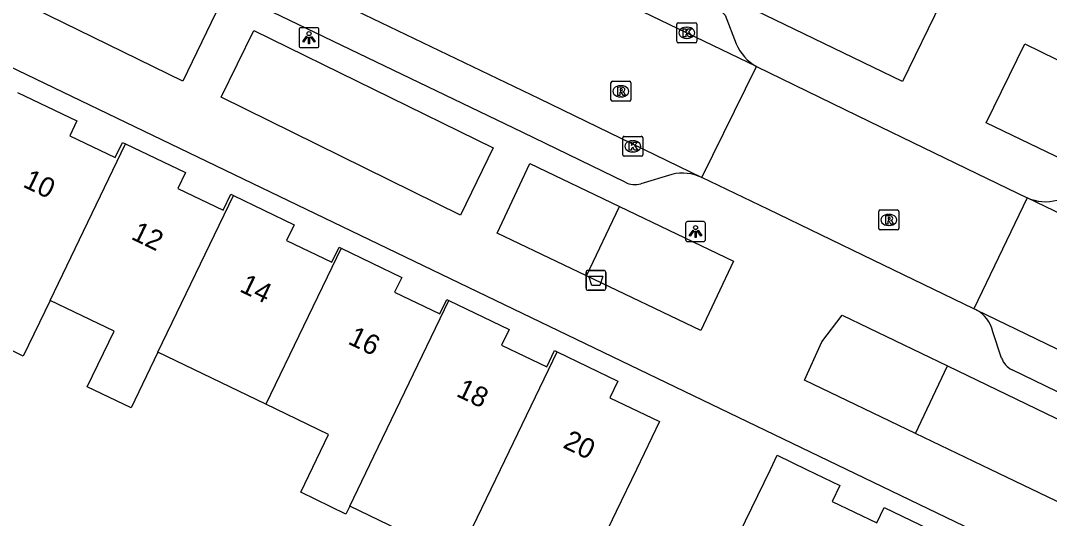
# Model space of a CAD drawing. Extents: x 159822 to 160765, y 380693 to 381634.
# Drawn here: x 160271.8 to 160323.3, y 381497.5 to 381522.5 of the extents above; entities that cross this region are included whole.
import ezdxf

# ---------------------------------------------------------------- set-up
doc = ezdxf.new("R2010")
doc.units = 0
for name, color, linetype in [('IMGEO_Afvalbak', 7, 'Continuous'), ('IMGEO_Groenvoorziening', 7, 'Continuous'), ('IMGEO_Kolk', 7, 'Continuous'), ('IMGEO_Lichtpunt', 7, 'Continuous'), ('IMGEO_Pand', 7, 'Continuous'), ('IMGEO_Pand_nummerreeks', 7, 'Continuous'), ('IMGEO_Rijbaan_lokaal_open', 7, 'Continuous'), ('IMGEO_Rioolput', 7, 'Continuous'), ('IMGEO_Voetpad_open', 7, 'Continuous')]:
    doc.layers.add(name, color=color, linetype=linetype)

msp = doc.modelspace()

# ---------------------------------------------------------------- linework, layer by layer
at = {"layer": 'IMGEO_Afvalbak'}
for p, q in [((160300.125, 381509.07), (160300.125, 381509.87)), ((160300.125, 381509.87), (160300.125, 381509.07)), ((160300.225, 381509.97), (160301.015, 381509.97)), ((160301.015, 381509.97), (160300.225, 381509.97)), ((160301.115, 381509.87), (160301.115, 381509.07)), ((160301.115, 381509.07), (160301.115, 381509.87)), ((160301.015, 381508.97), (160300.225, 381508.97)), ((160300.225, 381508.97), (160301.015, 381508.97))]:
    msp.add_line(p, q, dxfattribs=at)
msp.add_lwpolyline([(160300.268, 381509.684), (160300.972, 381509.684), (160300.823, 381509.214), (160300.417, 381509.214), (160300.268, 381509.684)], dxfattribs=at)
for centre, start, end in [((160300.225, 381509.87), 90, 180), ((160300.225, 381509.87), 90, 180), ((160301.015, 381509.87), 0, 90), ((160301.015, 381509.87), 360, 90), ((160300.225, 381509.07), 180, 270), ((160300.225, 381509.07), 180, 270), ((160301.015, 381509.07), 270, 0), ((160301.015, 381509.07), 270, 0)]:
    msp.add_arc(centre, 0.1, start, end, dxfattribs=at)
at = {"layer": 'IMGEO_Groenvoorziening'}
for points in [[(160300.142, 381509.693), (160301.794, 381513.176)], [(160316.633, 381501.799), (160318.235, 381505.179)]]:
    msp.add_lwpolyline(points, dxfattribs=at)
at = {"layer": 'IMGEO_Kolk'}
for p, q in [((160304.673, 381521.446), (160304.673, 381522.298)), ((160304.748, 381522.372), (160305.6, 381522.372)), ((160305.161, 381522.152), (160305.186, 381522.152)), ((160305.674, 381522.298), (160305.674, 381521.446)), ((160305.184, 381521.592), (160305.159, 381521.592)), ((160305.6, 381521.372), (160304.748, 381521.372)), ((160301.966, 381515.759), (160301.966, 381516.611)), ((160302.041, 381516.685), (160302.893, 381516.685)), ((160302.454, 381516.465), (160302.479, 381516.465)), ((160302.967, 381516.611), (160302.967, 381515.759)), ((160302.477, 381515.905), (160302.452, 381515.905)), ((160302.893, 381515.685), (160302.041, 381515.685))]:
    msp.add_line(p, q, dxfattribs=at)
for points in [[(160304.673, 381521.446), (160304.673, 381522.298)], [(160304.748, 381522.372), (160305.6, 381522.372)], [(160304.994, 381522.072), (160305.117, 381522.072), (160305.117, 381521.921), (160305.247, 381522.072), (160305.411, 381522.072), (160305.265, 381521.921), (160305.418, 381521.672), (160305.266, 381521.672), (160305.181, 381521.836), (160305.117, 381521.769), (160305.117, 381521.672), (160304.994, 381521.672), (160304.994, 381522.072)], [(160305.674, 381522.298), (160305.674, 381521.446)], [(160305.6, 381521.372), (160304.748, 381521.372)], [(160301.966, 381515.759), (160301.966, 381516.611)], [(160302.041, 381516.685), (160302.893, 381516.685)], [(160302.287, 381516.385), (160302.41, 381516.385), (160302.41, 381516.234), (160302.54, 381516.385), (160302.704, 381516.385), (160302.558, 381516.234), (160302.711, 381515.985), (160302.559, 381515.985), (160302.474, 381516.149), (160302.41, 381516.082), (160302.41, 381515.985), (160302.287, 381515.985), (160302.287, 381516.385)], [(160302.967, 381516.611), (160302.967, 381515.759)], [(160302.893, 381515.685), (160302.041, 381515.685)]]:
    msp.add_lwpolyline(points, dxfattribs=at)
for centre, start, end in [((160304.75, 381522.296), 91.552, 178.448), ((160304.75, 381522.296), 91.552, 178.448), ((160305.598, 381522.296), 1.552, 88.448), ((160305.598, 381522.296), 1.552, 88.448), ((160304.75, 381521.448), 181.552, 268.448), ((160304.75, 381521.448), 181.552, 268.448), ((160305.598, 381521.448), 271.552, 358.448), ((160305.598, 381521.448), 271.552, 358.448), ((160302.043, 381516.609), 91.552, 178.448), ((160302.043, 381516.609), 91.552, 178.448), ((160302.891, 381516.609), 1.552, 88.448), ((160302.891, 381516.609), 1.552, 88.448), ((160302.043, 381515.761), 181.552, 268.448), ((160302.043, 381515.761), 181.552, 268.448), ((160302.891, 381515.761), 271.552, 358.448), ((160302.891, 381515.761), 271.552, 358.448)]:
    msp.add_arc(centre, 0.0765, start, end, dxfattribs=at)
for centre, major_axis, ratio, start_param, end_param in [((160305.16, 381521.872), (-0.387, 0.002), 0.722429, 4.712389, 7.853982), ((160305.185, 381521.872), (-0.39, 0.002), 0.717154, 1.570796, 4.712389), ((160302.453, 381516.185), (-0.387, 0.002), 0.722429, 4.712389, 7.853982), ((160302.478, 381516.185), (-0.39, 0.002), 0.717154, 1.570796, 4.712389)]:
    msp.add_ellipse(centre, major_axis=major_axis, ratio=ratio, start_param=start_param, end_param=end_param, dxfattribs=at)
at = {"layer": 'IMGEO_Lichtpunt'}
for p, q in [((160285.746, 381522.032), (160285.746, 381521.225)), ((160285.746, 381522.032), (160285.746, 381521.225)), ((160286.648, 381522.127), (160285.84, 381522.127)), ((160286.648, 381522.127), (160285.84, 381522.127)), ((160286.742, 381521.225), (160286.742, 381522.032)), ((160286.742, 381521.225), (160286.742, 381522.032)), ((160285.84, 381521.131), (160286.648, 381521.131)), ((160285.84, 381521.131), (160286.648, 381521.131)), ((160305.111, 381512.316), (160305.111, 381511.509)), ((160305.111, 381512.316), (160305.111, 381511.509)), ((160306.013, 381512.411), (160305.205, 381512.411)), ((160306.013, 381512.411), (160305.205, 381512.411)), ((160306.107, 381511.509), (160306.107, 381512.316)), ((160306.107, 381511.509), (160306.107, 381512.316)), ((160305.205, 381511.415), (160306.013, 381511.415)), ((160305.205, 381511.415), (160306.013, 381511.415))]:
    msp.add_line(p, q, dxfattribs=at)
for points in [[(160286.12, 381521.696), (160286.159, 381521.668), (160285.971, 381521.406), (160285.933, 381521.433), (160286.12, 381521.696)], [(160286.222, 381521.648), (160286.269, 381521.648), (160286.269, 381521.326), (160286.222, 381521.326), (160286.222, 381521.648)], [(160286.332, 381521.668), (160286.37, 381521.695), (160286.557, 381521.433), (160286.518, 381521.405), (160286.332, 381521.668)], [(160305.485, 381511.98), (160305.524, 381511.952), (160305.336, 381511.69), (160305.298, 381511.717), (160305.485, 381511.98)], [(160305.587, 381511.932), (160305.634, 381511.932), (160305.634, 381511.61), (160305.587, 381511.61), (160305.587, 381511.932)], [(160305.697, 381511.952), (160305.735, 381511.979), (160305.922, 381511.717), (160305.883, 381511.689), (160305.697, 381511.952)]]:
    msp.add_lwpolyline(points, dxfattribs=at)
for centre in [(160286.245, 381521.83), (160305.61, 381512.114)]:
    msp.add_circle(centre, 0.0994, dxfattribs=at)
for centre, start, end in [((160285.84, 381522.032), 90, 180), ((160285.84, 381522.032), 90, 180), ((160286.648, 381522.032), 0, 90), ((160286.648, 381522.032), 0, 90), ((160285.84, 381521.225), 180, 270), ((160285.84, 381521.225), 180, 270), ((160286.648, 381521.225), 270, 0), ((160286.648, 381521.225), 270, 360), ((160305.205, 381512.316), 90, 180), ((160305.205, 381512.316), 90, 180), ((160306.013, 381512.316), 0, 90), ((160306.013, 381512.316), 0, 90), ((160305.205, 381511.509), 180, 270), ((160305.205, 381511.509), 180, 270), ((160306.013, 381511.509), 270, 0), ((160306.013, 381511.509), 270, 360)]:
    msp.add_arc(centre, 0.0946, start, end, dxfattribs=at)
at = {"layer": 'IMGEO_Pand'}
for points in [[(160271.631, 381518.889), (160274.611, 381517.454), (160274.256, 381516.716), (160276.537, 381515.618), (160276.906, 381516.383), (160277.051, 381516.313)], [(160273.272, 381508.466), (160277.051, 381516.313)], [(160277.051, 381516.313), (160280.058, 381514.865), (160279.679, 381514.077), (160281.95, 381512.984), (160282.334, 381513.782), (160282.461, 381513.721)], [(160278.677, 381505.864), (160282.461, 381513.721)], [(160282.461, 381513.721), (160285.499, 381512.258), (160285.12, 381511.472), (160287.386, 381510.38), (160287.749, 381511.134), (160287.851, 381511.085)], [(160273.272, 381508.466), (160271.929, 381505.677), (160269.762, 381506.72), (160271.105, 381509.51), (160267.866, 381511.069)], [(160287.851, 381511.085), (160284.083, 381503.261)], [(160287.851, 381511.085), (160290.892, 381509.62), (160290.533, 381508.874), (160292.795, 381507.784), (160293.148, 381508.518), (160293.251, 381508.468)], [(160278.677, 381505.864), (160277.334, 381503.074), (160275.136, 381504.132), (160276.479, 381506.922), (160273.272, 381508.466)], [(160288.287, 381498.157), (160289.49, 381500.657), (160293.251, 381508.468)], [(160293.251, 381508.468), (160296.275, 381507.012), (160295.896, 381506.226), (160298.157, 381505.137), (160298.549, 381505.95), (160298.67, 381505.892)], [(160284.083, 381503.261), (160278.677, 381505.864)], [(160298.67, 381505.892), (160301.717, 381504.424), (160301.316, 381503.591), (160303.798, 381502.395), (160302.645, 381500), (160301.629, 381497.89), (160300.426, 381495.391), (160299.512, 381493.492), (160293.981, 381496.155)], [(160293.981, 381496.155), (160294.895, 381498.054), (160295.832, 381500), (160298.67, 381505.892)], [(160288.287, 381498.157), (160288.095, 381497.76), (160285.83, 381498.85), (160287.225, 381501.748), (160284.083, 381503.261)], [(160309.784, 381487.009), (160306.829, 381488.439), (160308.378, 381491.698), (160305.916, 381492.887), (160309.363, 381500), (160309.705, 381500.707), (160311.165, 381500), (160312.843, 381499.187), (160312.461, 381498.395), (160314.688, 381497.323)], [(160293.981, 381496.155), (160293.692, 381495.555), (160288.287, 381498.157)], [(160314.688, 381497.323), (160315.055, 381498.084), (160318.211, 381496.566), (160317.848, 381495.812), (160320.109, 381494.723)]]:
    msp.add_lwpolyline(points, dxfattribs=at)
at = {"layer": 'IMGEO_Rijbaan_lokaal_open'}
for points in [[(160259.046, 381537.25), (160262.208, 381535.767), (160280.654, 381526.809), (160297.771, 381518.588), (160305.928, 381514.619)], [(160308.671, 381520.176), (160299.919, 381524.408), (160292.148, 381528.177)], [(160305.928, 381514.619), (160308.671, 381520.176)], [(160308.671, 381520.176), (160314.334, 381517.432), (160319.708, 381514.827), (160322.22, 381513.61)], [(160319.559, 381508.049), (160314.509, 381510.483), (160309.26, 381513.013), (160305.928, 381514.619)], [(160322.22, 381513.61), (160319.559, 381508.049)], [(160345.819, 381502.252), (160334.126, 381507.87), (160322.22, 381513.61)], [(160319.667, 381507.997), (160319.559, 381508.049)], [(160319.667, 381507.997), (160369.844, 381483.742)]]:
    msp.add_lwpolyline(points, dxfattribs=at)
at = {"layer": 'IMGEO_Rioolput'}
for p, q in [((160301.37, 381518.515), (160301.37, 381519.367)), ((160301.445, 381519.441), (160302.297, 381519.441)), ((160302.371, 381519.367), (160302.371, 381518.515)), ((160301.858, 381519.221), (160301.883, 381519.221)), ((160302.297, 381518.441), (160301.445, 381518.441)), ((160301.881, 381518.661), (160301.856, 381518.661)), ((160314.794, 381512.071), (160314.794, 381512.923)), ((160314.869, 381512.997), (160315.721, 381512.997)), ((160315.282, 381512.777), (160315.307, 381512.777)), ((160315.795, 381512.923), (160315.795, 381512.071)), ((160315.305, 381512.217), (160315.28, 381512.217)), ((160315.721, 381511.997), (160314.869, 381511.997))]:
    msp.add_line(p, q, dxfattribs=at)
for points in [[(160301.37, 381518.515), (160301.37, 381519.367)], [(160301.445, 381519.441), (160302.297, 381519.441)], [(160302.371, 381519.367), (160302.371, 381518.515)], [(160301.959, 381519.139), (160301.707, 381519.141), (160301.707, 381518.741)], [(160301.707, 381518.741), (160301.831, 381518.741), (160301.831, 381518.903), (160301.842, 381518.903)], [(160301.885, 381519.06), (160301.831, 381519.06), (160301.831, 381518.979)], [(160301.831, 381518.979), (160301.883, 381518.979)], [(160301.889, 381518.874), (160301.96, 381518.741), (160302.1, 381518.741), (160302.035, 381518.867)], [(160302.297, 381518.441), (160301.445, 381518.441)], [(160314.794, 381512.071), (160314.794, 381512.923)], [(160314.869, 381512.997), (160315.721, 381512.997)], [(160315.383, 381512.695), (160315.131, 381512.697), (160315.131, 381512.297)], [(160315.795, 381512.923), (160315.795, 381512.071)], [(160315.131, 381512.297), (160315.255, 381512.297), (160315.255, 381512.459), (160315.266, 381512.459)], [(160315.309, 381512.616), (160315.255, 381512.616), (160315.255, 381512.535)], [(160315.255, 381512.535), (160315.307, 381512.535)], [(160315.313, 381512.43), (160315.384, 381512.297), (160315.524, 381512.297), (160315.459, 381512.423)], [(160315.721, 381511.997), (160314.869, 381511.997)]]:
    msp.add_lwpolyline(points, dxfattribs=at)
for centre, radius, start, end in [((160301.447, 381519.365), 0.0765, 91.552, 178.448), ((160301.447, 381519.365), 0.0765, 91.552, 178.448), ((160302.295, 381519.365), 0.0765, 1.552, 88.448), ((160302.295, 381519.365), 0.0765, 1.552, 88.448), ((160301.841, 381518.85), 0.0533, 26.0293, 88.6989), ((160301.867, 381519.168), 0.19, 274.7715, 282.9687), ((160301.891, 381518.964), 0.0964, 77.0061, 93.1865), ((160301.905, 381519.021), 0.0378, 276.6634, 79.6772), ((160301.958, 381519.029), 0.109, 350.3612, 89.416), ((160301.956, 381519.029), 0.112, 277.5842, 350.9817), ((160301.94, 381518.814), 0.108, 29.5134, 73.7905), ((160301.447, 381518.517), 0.0765, 181.552, 268.448), ((160301.447, 381518.517), 0.0765, 181.552, 268.448), ((160302.295, 381518.517), 0.0765, 271.552, 358.448), ((160302.295, 381518.517), 0.0765, 271.552, 358.448), ((160314.871, 381512.921), 0.0765, 91.552, 178.448), ((160314.871, 381512.921), 0.0765, 91.552, 178.448), ((160315.382, 381512.585), 0.109, 350.3612, 89.416), ((160315.719, 381512.921), 0.0765, 1.552, 88.448), ((160315.719, 381512.921), 0.0765, 1.552, 88.448), ((160315.265, 381512.406), 0.0533, 26.0293, 88.6989), ((160315.291, 381512.724), 0.19, 274.7715, 282.9687), ((160315.315, 381512.52), 0.0964, 77.0061, 93.1865), ((160315.329, 381512.577), 0.0378, 276.6634, 79.6772), ((160315.38, 381512.585), 0.112, 277.5842, 350.9817), ((160315.364, 381512.37), 0.108, 29.5134, 73.7905), ((160314.871, 381512.073), 0.0765, 181.552, 268.448), ((160314.871, 381512.073), 0.0765, 181.552, 268.448), ((160315.719, 381512.073), 0.0765, 271.552, 358.448), ((160315.719, 381512.073), 0.0765, 271.552, 358.448)]:
    msp.add_arc(centre, radius, start, end, dxfattribs=at)
for centre, major_axis, ratio, start_param, end_param in [((160301.857, 381518.941), (-0.387, 0.002), 0.722429, 4.712389, 7.853982), ((160301.882, 381518.941), (-0.39, 0.002), 0.717154, 1.570796, 4.712389), ((160315.281, 381512.497), (-0.387, 0.002), 0.722429, 4.712389, 7.853982), ((160315.306, 381512.497), (-0.39, 0.002), 0.717154, 1.570796, 4.712389)]:
    msp.add_ellipse(centre, major_axis=major_axis, ratio=ratio, start_param=start_param, end_param=end_param, dxfattribs=at)
at = {"layer": 'IMGEO_Voetpad_open'}
for points in [[(160315.98, 381519.427), (160309.588, 381522.519), (160290.271, 381531.865), (160292.261, 381535.907), (160311.513, 381526.497), (160317.905, 381523.372), (160315.98, 381519.427)], [(160302.085, 381514.381), (160296.96, 381516.87), (160277.913, 381526.048), (160260.5, 381534.459)], [(160364.396, 381475.331), (160313.169, 381500), (160250.435, 381530.211)], [(160295.831, 381528.497), (160306.55, 381523.313), (160307.102, 381522.764), (160307.652, 381521.324)], [(160279.929, 381519.451), (160269.443, 381524.578), (160271.037, 381528.046), (160281.582, 381522.879), (160279.929, 381519.451)], [(160293.832, 381512.731), (160281.843, 381518.65), (160283.487, 381521.988), (160295.476, 381516.109), (160293.832, 381512.731)], [(160337.635, 381513.718), (160347.521, 381508.877), (160349.766, 381507.777), (160347.93, 381504.006), (160345.677, 381505.09), (160335.768, 381509.858), (160320.179, 381517.36), (160322.105, 381521.324), (160337.635, 381513.718)], [(160300.142, 381509.693), (160295.667, 381511.83), (160297.3, 381515.328), (160301.794, 381513.176)], [(160304.427, 381514.779), (160302.862, 381514.303)], [(160301.794, 381513.176), (160307.516, 381510.436), (160305.871, 381506.956), (160300.142, 381509.693)], [(160316.633, 381501.799), (160311.074, 381504.467), (160311.935, 381506.381), (160312.963, 381507.724), (160318.235, 381505.179)], [(160320.947, 381505.575), (160320.513, 381506.892)], [(160318.235, 381505.179), (160326.121, 381501.373), (160325.455, 381500), (160324.497, 381498.025), (160320.382, 381500), (160316.633, 381501.799)], [(160366.951, 381483.041), (160340.049, 381495.922), (160331.569, 381500), (160326.538, 381502.532), (160321.468, 381504.993)]]:
    msp.add_lwpolyline(points, dxfattribs=at)
for centre, radius, start, end in [((160309.807, 381522.211), 2.331, 202.3651, 240.8214), ((160304.948, 381512.545), 2.294, 64.7068, 103.1242), ((160302.574, 381515.339), 1.075, 242.9788, 285.5562), ((160323.139, 381515.614), 2.205, 245.3682, 285.7362), ((160318.9, 381506.534), 1.652, 12.5251, 62.351), ((160321.898, 381505.902), 1.006, 198.9823, 244.6868)]:
    msp.add_arc(centre, radius, start, end, dxfattribs=at)

# ---------------------------------------------------------------- texts
at = {"layer": 'IMGEO_Pand_nummerreeks'}
for s, p in [('10', (160271.861, 381514.18)), ('12', (160277.282, 381511.561)), ('14', (160282.713, 381508.937)), ('16', (160288.141, 381506.315)), ('18', (160293.571, 381503.693)), ('20', (160298.917, 381501.111))]:
    msp.add_text(s, height=1, rotation=334.2165, dxfattribs=at).set_placement(p)

doc.saveas('drawing.dxf')
